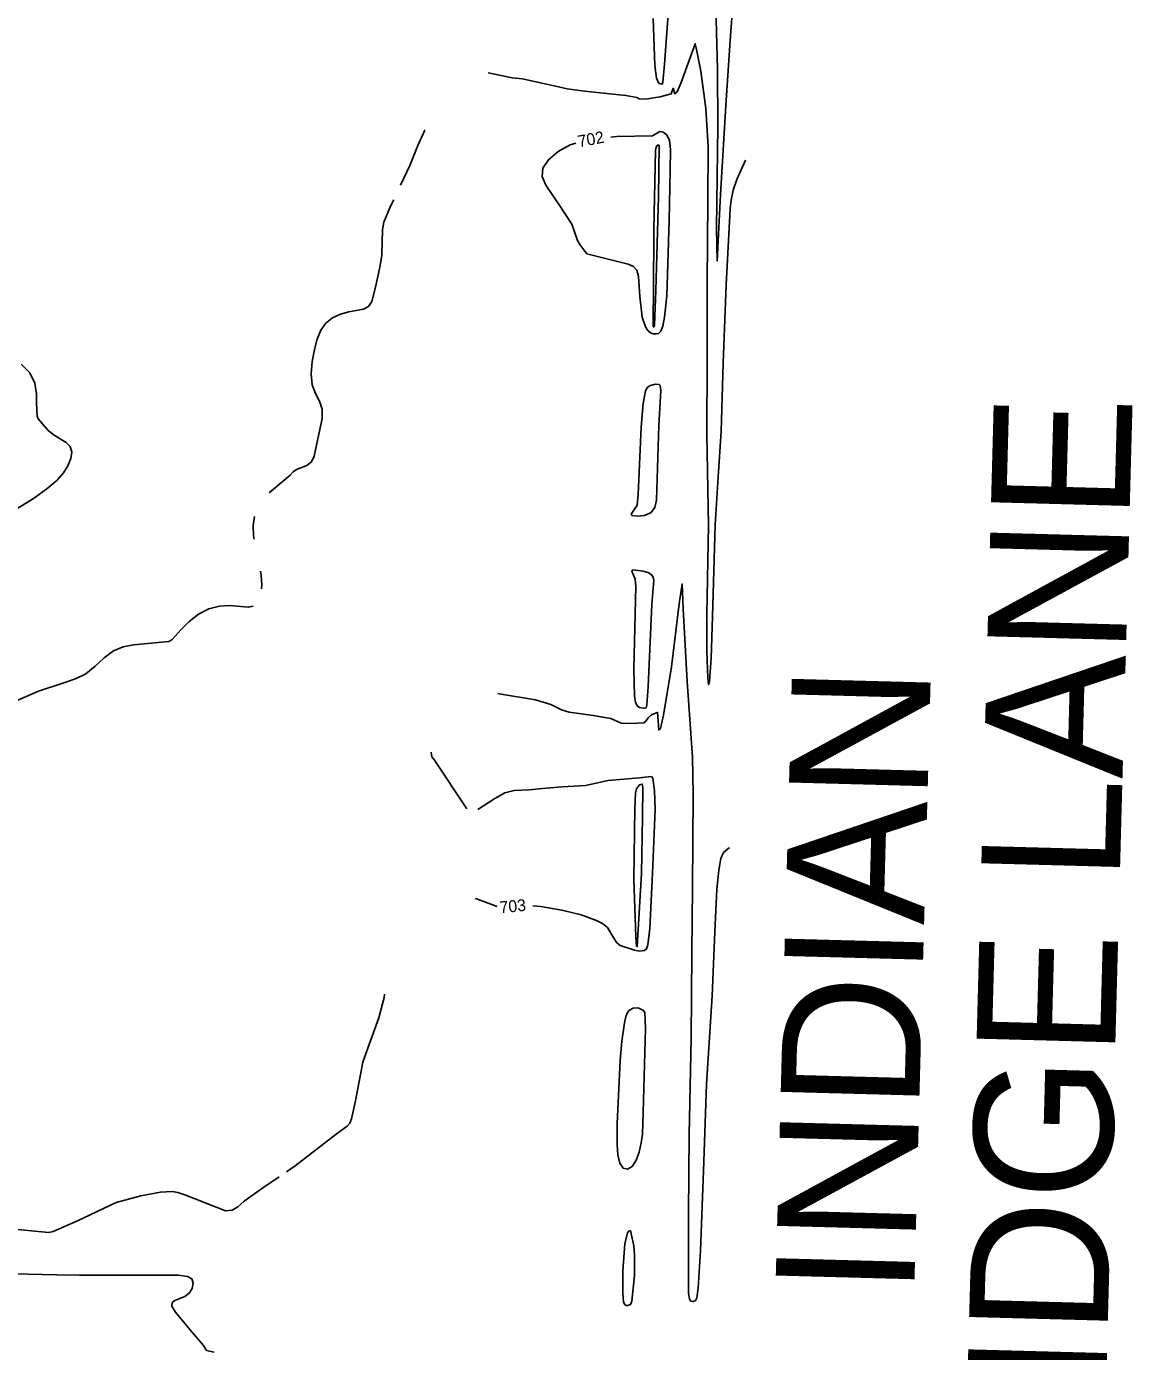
# Model space of a CAD drawing. Extents: x -291892836 to 2945206, y -477993085 to 1832792.
# Drawn here: x 1853871.1 to 1854244, y 544921.4 to 545368.1 of the extents above; entities that cross this region are included whole.
import ezdxf

# ---------------------------------------------------------------- set-up
doc = ezdxf.new("R2010")
doc.units = 0
for name, color, linetype in [('DT_X_Contour_Minor', 7, 'Continuous'), ('Level 19', 7, 'Continuous'), ('Level 40', 7, 'Continuous')]:
    doc.layers.add(name, color=color, linetype=linetype)

msp = doc.modelspace()

# ---------------------------------------------------------------- linework, layer by layer
at = {"layer": 'DT_X_Contour_Minor'}
for points in [[(1854103.31, 545382.98), (1854104.02, 545353.68), (1854104.11, 545334.53), (1854103.75, 545300.07), (1854103.89, 545289), (1854105.06, 545311.44), (1854106.81, 545341.51), (1854108.3, 545363.41), (1854110.54, 545394.17)], [(1854082.38, 545370.78), (1854082.88, 545354.99), (1854083.45, 545350.62), (1854084.31, 545348.9), (1854085.34, 545348.63), (1854085.56, 545349.31), (1854086.15, 545355.35), (1854087.92, 545379.93)], [(1854026.76, 545352.49), (1854034.77, 545350.79), (1854038.27, 545350.42), (1854043.8, 545349.21), (1854048.92, 545348.09), (1854053.36, 545347.04), (1854059.21, 545346.34), (1854073.16, 545344.83), (1854076.83, 545344.1), (1854077.65, 545343.65), (1854079.78, 545343.58), (1854084.72, 545344.34), (1854088.46, 545345.38), (1854089.1, 545347.3), (1854089.63, 545345.4), (1854090.43, 545346.09), (1854091.77, 545349.25), (1854096.55, 545362.26), (1854097.01, 545360.33), (1854098.37, 545353.07), (1854100.16, 545340.41), (1854100.86, 545327.52), (1854100.83, 545309.3), (1854100.54, 545281.63), (1854100.55, 545256.05), (1854100.44, 545230.5), (1854101.01, 545199.89), (1854100.5, 545169.94), (1854100.44, 545157.55), (1854100.74, 545148.49), (1854100.99, 545146.22), (1854101.32, 545147.33), (1854101.93, 545155.11), (1854102.37, 545169.21), (1854103.2, 545200.12), (1854104.27, 545216.28), (1854105.23, 545231.58), (1854105.98, 545254.56), (1854106.99, 545280.96), (1854108.28, 545306.58), (1854108.64, 545309.53), (1854109.36, 545312.89), (1854110.54, 545316.46), (1854113.46, 545323.07)], [(1853997.13, 545314.55), (1854000.27, 545321.25), (1854002.96, 545327.93), (1854005.39, 545333.15), (1854005.4, 545333.16)], [(1854068.1, 545330.83), (1854070.11, 545330.99), (1854082.08, 545331.24), (1854084.61, 545332.65), (1854085.76, 545332.48), (1854086.93, 545331.57), (1854087.81, 545329.65), (1854088.21, 545326.57), (1854088.13, 545319.56), (1854087.7, 545302.84), (1854086.91, 545277.28), (1854086.14, 545270.08), (1854085.58, 545267.11), (1854084.9, 545265.36), (1854084.13, 545264.61), (1854083.27, 545264.43), (1854082.34, 545264.51), (1854081.4, 545264.87), (1854080.52, 545265.64), (1854079.74, 545266.88), (1854078.69, 545270.1), (1854077.89, 545277.09), (1854077.4, 545283.8), (1854076.83, 545285.92), (1854075.7, 545287.24), (1854073.92, 545288), (1854060.01, 545291.49), (1854057.6, 545294.56), (1854056.81, 545295.99), (1854054.89, 545301.4), (1854050.7, 545308.02), (1854046.16, 545314.65), (1854044.95, 545317.49), (1854045.13, 545320.29), (1854047.04, 545323.18), (1854050.31, 545325.92), (1854054.36, 545328.15), (1854056.28, 545328.79)], [(1854082.59, 545296.3), (1854082.4, 545266.85), (1854082.67, 545266.89), (1854082.77, 545267.43), (1854083.21, 545279.1), (1854084.14, 545310.7), (1854084.33, 545328.04), (1854083.81, 545328.1), (1854083.32, 545327.45), (1854083.17, 545326.28), (1854082.55, 545299.68), (1854082.59, 545296.3)], [(1853952.92, 545210.85), (1853953.71, 545211.61), (1853959.99, 545216.82), (1853960.99, 545217.96), (1853962.12, 545218.79), (1853965.59, 545220.12), (1853967.15, 545221.31), (1853968.09, 545223.29), (1853970.76, 545235.97), (1853970.8, 545239.1), (1853969.88, 545241.76), (1853968.5, 545244.32), (1853967.38, 545247.29), (1853967.06, 545250.99), (1853967.41, 545255.11), (1853968.15, 545259.16), (1853969.07, 545262.73), (1853970.28, 545265.72), (1853971.97, 545268.1), (1853974.26, 545269.87), (1853976.95, 545271.09), (1853979.74, 545271.86), (1853984.66, 545272.82), (1853986.39, 545273.75), (1853987.49, 545275.4), (1853988.8, 545280.68), (1853990.32, 545287.57), (1853990.83, 545291.03), (1853991.04, 545299.69), (1853991.58, 545302.15), (1853993.95, 545307.73), (1853994.86, 545309.68)], [(1853860.39, 545201), (1853873.4, 545209.02), (1853877.91, 545212.2), (1853881.27, 545215.05), (1853883.54, 545217.61), (1853885.04, 545220.03), (1853886, 545222.41), (1853886.32, 545224.62), (1853885.83, 545226.47), (1853884.45, 545227.83), (1853880.34, 545230.28), (1853878.37, 545231.94), (1853874.98, 545235.88), (1853874.66, 545236.74), (1853874.47, 545241.1), (1853874.41, 545244.23), (1853873.86, 545247.84), (1853872.23, 545251.32), (1853869.24, 545254.21)], [(1854084.22, 545233.55), (1854083.42, 545208.38), (1854082.92, 545205.99), (1854081.65, 545204.23), (1854079.43, 545203.26), (1854076.97, 545202.97), (1854075.23, 545203.19), (1854074.9, 545203.75), (1854076.93, 545206.75), (1854077.27, 545210.3), (1854078.28, 545233.01), (1854078.94, 545240.98), (1854079.78, 545245.25), (1854080.35, 545246.32), (1854081.09, 545246.95), (1854082.97, 545247.49), (1854084.39, 545247.4), (1854084.73, 545247.07), (1854084.91, 545245.43), (1854084.22, 545233.55)], [(1853947.85, 545195.23), (1853947.62, 545196.36), (1853947.46, 545199.83), (1853947.95, 545202.9)], [(1853950.31, 545178.47), (1853950.41, 545179.98), (1853950.21, 545183.07), (1853949.95, 545184.52)], [(1854082.52, 545181.37), (1854082.39, 545182.41), (1854081.95, 545183.14), (1854080.86, 545183.89), (1854079, 545184.5), (1854075.5, 545184.89), (1854075.2, 545184.48), (1854076.25, 545181.8), (1854076.48, 545179.35), (1854075.85, 545151.59), (1854076.04, 545142.35), (1854076.39, 545140.32), (1854077.01, 545139.09), (1854077.77, 545138.5), (1854079.11, 545138.25), (1854080.01, 545138.42), (1854080.21, 545139.33), (1854080.66, 545145.55), (1854081.88, 545173.23), (1854082.52, 545181.37)], [(1854029.98, 545143.25), (1854031.12, 545143.03), (1854042.7, 545141.05), (1854047.82, 545139.54), (1854051.42, 545137.76), (1854054.05, 545136.96), (1854062.14, 545135.77), (1854068.09, 545134.77), (1854071.52, 545133.24), (1854074.69, 545133.1), (1854079.25, 545133.37), (1854079.9, 545133.9), (1854080.61, 545135.07), (1854081.8, 545136.03), (1854083.67, 545136.85), (1854083.8, 545136.94), (1854084.21, 545130.97), (1854084.81, 545131.42), (1854085.85, 545135.96), (1854088.49, 545152.27), (1854091.16, 545173.48), (1854092.13, 545180.19), (1854092.52, 545171.81), (1854093.81, 545147.28), (1854095.66, 545121.81), (1854095.86, 545109.31), (1854095.65, 545077.69), (1854095.37, 545055.9), (1854095.21, 545026.94), (1854094.44, 544994.72), (1854094.23, 544967.84), (1854094.28, 544941.04), (1854094.6, 544939.06), (1854095.1, 544938.39), (1854095.87, 544938.25), (1854096.59, 544938.59), (1854097.07, 544939.51), (1854097.54, 544942.76), (1854098.3, 544955.31), (1854099.48, 544985.5), (1854100.37, 545011.53), (1854102.21, 545041.31), (1854103.12, 545062.9), (1854103.85, 545077.33), (1854104.44, 545083.69), (1854105.2, 545087.61), (1854106.09, 545089.6), (1854108.13, 545091.38)], [(1853867.4, 545140.63), (1853875.08, 545144.04), (1853883.69, 545146.89), (1853887.53, 545148.15), (1853891.03, 545149.9), (1853894.22, 545152.42), (1853897.28, 545155.21), (1853900.39, 545157.58), (1853903.69, 545159.01), (1853907.09, 545159.69), (1853919.1, 545160.82), (1853920.04, 545161.29), (1853923.24, 545164.77), (1853925.89, 545167.51), (1853929.04, 545170.04), (1853932.5, 545171.77), (1853936.1, 545172.68), (1853939.65, 545172.87), (1853945.83, 545172.29), (1853947.53, 545172.64)], [(1854019.55, 545104.4), (1854008.4, 545121.09), (1854007.68, 545121.88), (1854007.46, 545123.45)], [(1854041.79, 545071.69), (1854044.43, 545071.43), (1854051.56, 545070.24), (1854058.09, 545068.59), (1854063.27, 545066.77), (1854065.29, 545065.7), (1854066.9, 545064.31), (1854069.13, 545060.71), (1854070.12, 545059.19), (1854071.26, 545058.29), (1854076.1, 545056.67), (1854077.85, 545056.42), (1854079.44, 545056.56), (1854080.06, 545057.15), (1854080.56, 545058.57), (1854081.18, 545064.06), (1854082.13, 545082.67), (1854082.98, 545104.22), (1854082.84, 545110.41), (1854082.23, 545114.68), (1854081.75, 545115.25), (1854080.69, 545115.18), (1854077.71, 545114.82), (1854067.19, 545113.95), (1854059.5, 545112.25), (1854051.76, 545111.76), (1854045.07, 545111.26), (1854040.59, 545110.78), (1854035.46, 545110.58), (1854032.36, 545109.7), (1854028.95, 545107.87), (1854023.2, 545104.13)], [(1854075.85, 545080.6), (1854076.2, 545104.49), (1854076.42, 545109.73), (1854076.7, 545111.11), (1854077.69, 545112.45), (1854078.69, 545112.68), (1854078.84, 545111.54), (1854078.78, 545101.55), (1854078.36, 545082.51), (1854076.98, 545057.91), (1854076.73, 545058.1), (1854076.49, 545061.21), (1854075.85, 545080.6)], [(1854022.28, 545074.13), (1854023.13, 545073.88), (1854029.46, 545071.53), (1854029.75, 545071.49)], [(1853958.7, 544982.01), (1853961.62, 544983.98), (1853975.5, 544994.72), (1853979.12, 544997.37), (1853980.03, 544998.41), (1853980.62, 544999.86), (1853981.94, 545005.97), (1853984.46, 545018.97), (1853986.2, 545023.97), (1853989.85, 545033.88), (1853991.62, 545040.79), (1853991.8, 545041.84)], [(1854070.25, 544998.28), (1854070.23, 544991.09), (1854070.46, 544987.76), (1854071.1, 544984.92), (1854072.26, 544983.27), (1854073.75, 544982.92), (1854075.27, 544983.83), (1854076.58, 544985.88), (1854077.61, 544988.66), (1854078.33, 544991.72), (1854078.74, 544994.72), (1854079.02, 545002.04), (1854079.73, 545030.3), (1854079.5, 545035.67), (1854078.96, 545036.49), (1854077.17, 545037.23), (1854075.61, 545037.19), (1854074.35, 545036.48), (1854073.74, 545035.68), (1854073.16, 545034.34), (1854072.63, 545032.23), (1854071.73, 545026.05), (1854071.17, 545019.56), (1854070.25, 544998.28)], [(1853878.55, 544961.57), (1853880.09, 544961.84), (1853888.22, 544965.51), (1853901.28, 544971.7), (1853909.6, 544973.9), (1853916.22, 544975.16), (1853920.19, 544975.32), (1853922.12, 544974.97), (1853924.44, 544974.26), (1853938.13, 544968.87), (1853940.42, 544969.05), (1853942.26, 544970.22), (1853944.45, 544972.12), (1853951.09, 544976.87), (1853956.26, 544980.36)], [(1853881.27, 544947.27), (1853861.54, 544947.67), (1853852.73, 544948.11), (1853852.88, 544948.48), (1853853.77, 544950.62), (1853856.74, 544958.8), (1853857.94, 544960.91), (1853859.7, 544962.24), (1853862.61, 544962.8), (1853866.96, 544962.68), (1853878.45, 544961.55), (1853878.55, 544961.57)], [(1854074.72, 544962.23), (1854075.8, 544957.04), (1854076.09, 544954.06), (1854076, 544947.05), (1854075.16, 544938.36), (1854074.72, 544937.29), (1854073.72, 544936.92), (1854073.24, 544936.98), (1854072.77, 544937.31), (1854072.39, 544938.08), (1854072.08, 544941.19), (1854072.17, 544948.6), (1854072.85, 544957.74), (1854073.68, 544961.39), (1854074.12, 544961.97), (1854074.72, 544962.23)], [(1853934.33, 544921.21), (1853931.78, 544921.73), (1853931.39, 544922.19), (1853931.28, 544922.59), (1853930.75, 544923.48), (1853926.73, 544928.21), (1853921.24, 544934.66), (1853920.08, 544936.69), (1853920.14, 544937.89), (1853921.11, 544938.62), (1853924.39, 544939.99), (1853925.94, 544941.1), (1853926.95, 544942.68), (1853927.28, 544944.41), (1853926.8, 544945.88), (1853925.34, 544946.76), (1853922.33, 544947.14), (1853909.29, 544947.17), (1853888.91, 544947.11), (1853881.27, 544947.27)]]:
    msp.add_lwpolyline(points, dxfattribs=at)

# ---------------------------------------------------------------- texts
at = {"layer": 'Level 19'}
for s, rotation, p in [('702', 10.8461, (1854057.35, 545327.31)), ('703', 5.9244, (1854030.77, 545069.11))]:
    msp.add_text(s, height=4, rotation=rotation, dxfattribs=at).set_placement(p)
at = {"layer": 'Level 40'}
for s, p in [('BRIDGE LANE', (1854232.73, 544822.38)), ('INDIAN', (1854170.32, 544940))]:
    msp.add_text(s, height=46.8, rotation=88.4597, dxfattribs=at).set_placement(p)

doc.saveas('drawing.dxf')
